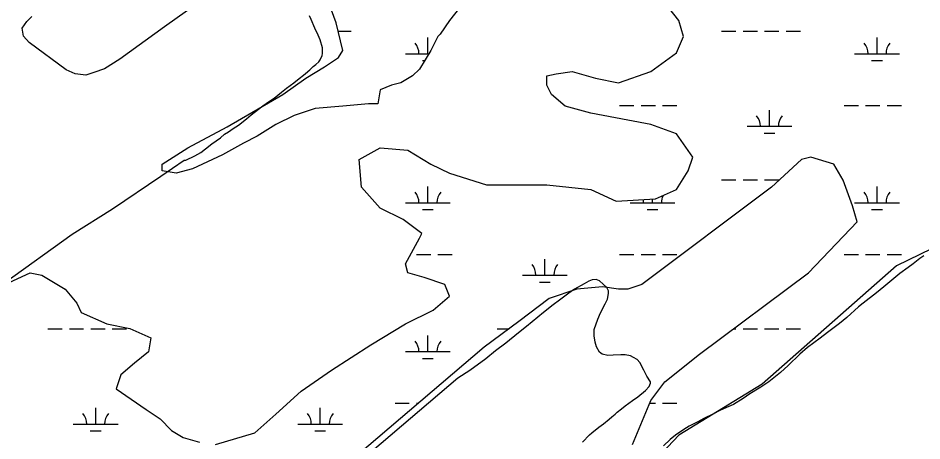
# Model space of a CAD drawing. Extents: x 3535183 to 3573198, y 534952 to 560562.
# Drawn here: x 3555659 to 3557679, y 555219 to 556164 of the extents above; entities that cross this region are included whole.
import ezdxf

# ---------------------------------------------------------------- set-up
doc = ezdxf.new("R2010")
doc.units = 0
doc.layers.add('V-SITE-VEGE', color=7, linetype='Continuous')
doc.layers.add('V-WETL-SWMP', color=7, linetype='Continuous')

msp = doc.modelspace()

# ---------------------------------------------------------------- linework, layer by layer
at = {"layer": 'V-SITE-VEGE'}
for points in [[(3556037.5, 556180.7), (3555986.1, 556144.3), (3555886.6, 556072), (3555851.9, 556050.1), (3555828.2, 556041.9), (3555810.2, 556036.4), (3555786.8, 556039.5), (3555766.5, 556047.7), (3555683.8, 556108.9), (3555671.3, 556122.9), (3555667.7, 556140.9), (3555678.2, 556156.1), (3555689.9, 556167)], [(3556339.6, 556084.3), (3556339.6, 556096.9), (3556334.2, 556114.8), (3556329.4, 556125.5), (3556322.2, 556141.1), (3556313.8, 556160.8), (3556310.2, 556168.5)], [(3555628.8, 555572.2), (3555779.7, 555680.8), (3555870.2, 555737.7), (3555978.2, 555810.3), (3556029.8, 555846.1), (3556034, 555846.1), (3556054.3, 555855.7), (3556067.4, 555863.5), (3556077.6, 555871.9), (3556091.9, 555882.7), (3556111, 555896.4), (3556120.6, 555904.2), (3556128.9, 555909.6), (3556139.7, 555916.8), (3556151.6, 555924.6), (3556169.5, 555938.9), (3556180.2, 555947.9), (3556196.4, 555959.9), (3556205.9, 555967.6), (3556220.8, 555977.8), (3556231.6, 555985), (3556247.7, 555998.2), (3556259, 556007.1), (3556275.2, 556019.1), (3556283.5, 556025.7), (3556300.2, 556039.5), (3556306.2, 556044.2), (3556311, 556048.4), (3556318.7, 556055.6), (3556324.1, 556059.8), (3556330.7, 556065.8), (3556334.2, 556070.6), (3556338.4, 556080.1), (3556339.6, 556084.3)], [(3557683, 555632.9), (3557674, 555626.3), (3557659.1, 555614.9), (3557648.3, 555606.6), (3557629.2, 555592.8), (3557616.1, 555582), (3557594, 555563.5), (3557577.3, 555549.7), (3557547.5, 555527), (3557537.3, 555518.6), (3557511.1, 555494.7), (3557494.4, 555481.5), (3557468.1, 555461.2), (3557451.4, 555448.6), (3557423.3, 555428.2), (3557406, 555412.7), (3557379.8, 555387.5), (3557363, 555372), (3557336.8, 555351), (3557318.9, 555339.1), (3557294.4, 555324.1), (3557279.5, 555313.9), (3557257.4, 555300.2), (3557241.9, 555293.6), (3557227.5, 555287), (3557213.2, 555279.8), (3557191.1, 555269.6), (3557178, 555261.8), (3557158.3, 555252.2), (3557146.9, 555244.5), (3557127.8, 555231.9), (3557116.5, 555222.3), (3557101, 555207.9)], [(3556920.5, 555216.7), (3556936, 555232.8), (3556940.8, 555237), (3556956.9, 555249.6), (3556967.1, 555257.4), (3556979.6, 555267.5), (3556985.6, 555272.9), (3556993.3, 555278.9), (3556998.1, 555283.1), (3557007.6, 555290.9), (3557016, 555297.5), (3557032.1, 555309.4), (3557044.1, 555317.8), (3557060.8, 555331.6), (3557069.1, 555341.1), (3557072.1, 555348.3), (3557072.1, 555351.3), (3557064.3, 555363.8), (3557057.1, 555377), (3557048.1, 555394.3), (3557042.2, 555400.9), (3557034.4, 555405.6), (3557027.2, 555409.2), (3557015.3, 555411.6), (3557005.7, 555411.6), (3556989, 555410.4), (3556977, 555410.3), (3556964.5, 555413.3), (3556958.5, 555417.5), (3556951.9, 555429.4), (3556948.3, 555439.6), (3556946.5, 555453.9), (3556946.5, 555468.3), (3556954.2, 555491), (3556960.8, 555505.3), (3556970.9, 555525.6), (3556976.3, 555535.8), (3556978.6, 555548.4), (3556978.6, 555554.3), (3556974.4, 555562.1), (3556958.3, 555576.4), (3556950.5, 555580), (3556941.6, 555578.8), (3556934.4, 555575.8), (3556924.2, 555570.4), (3556902.7, 555558.4), (3556889.6, 555549.4), (3556868.7, 555533.3), (3556854.4, 555523.1), (3556833.5, 555506.4), (3556795.3, 555474.6), (3556777.4, 555460.3), (3556748.8, 555437.5), (3556726.1, 555420.2), (3556704, 555402.8), (3556668.8, 555376.5), (3556641.9, 555359.1), (3556087.3, 554887)]]:
    msp.add_lwpolyline(points, dxfattribs=at)
at = {"layer": 'V-WETL-SWMP'}
for p, q in [((3556374.1, 556134.7), (3556403.4, 556134.7)), ((3557231.2, 556134.7), (3557263.2, 556134.7)), ((3557279.2, 556134.7), (3557311.2, 556134.7)), ((3557327.2, 556134.7), (3557359.2, 556134.7)), ((3557375.2, 556134.7), (3557407.2, 556134.7)), ((3556574.7, 556084), (3556574.7, 556120)), ((3557578.5, 556084), (3557578.5, 556120)), ((3556524.7, 556084), (3556577.2, 556084)), ((3557528.5, 556084), (3557628.5, 556084)), ((3556562.7, 556068.6), (3556567.5, 556068.6)), ((3557566.5, 556068.6), (3557590.5, 556068.6)), ((3557003.2, 555968.6), (3557035.2, 555968.6)), ((3557051.2, 555968.6), (3557083.2, 555968.6)), ((3557099.2, 555968.6), (3557131.2, 555968.6)), ((3557505.1, 555968.6), (3557537.1, 555968.6)), ((3557553.1, 555968.6), (3557585.1, 555968.6)), ((3557601.1, 555968.6), (3557633.1, 555968.6)), ((3557338.1, 555922.1), (3557338.1, 555958.1)), ((3557288.1, 555922.1), (3557388.1, 555922.1)), ((3557326.1, 555906.7), (3557350.1, 555906.7)), ((3557231.2, 555802.1), (3557263.2, 555802.1)), ((3557279.2, 555802.1), (3557311.2, 555802.1)), ((3557327.2, 555802.1), (3557359.2, 555802.1)), ((3556574.7, 555751.3), (3556574.7, 555787.3)), ((3557578.5, 555751.3), (3557578.5, 555787.3)), ((3557076.6, 555751.3), (3557076.6, 555759.6)), ((3556524.7, 555751.3), (3556624.7, 555751.3)), ((3557026.6, 555751.3), (3557126.6, 555751.3)), ((3557528.5, 555751.3), (3557628.5, 555751.3)), ((3556562.7, 555735.9), (3556586.7, 555735.9)), ((3557064.6, 555735.9), (3557088.6, 555735.9)), ((3557566.5, 555735.9), (3557590.5, 555735.9)), ((3556549.3, 555635.9), (3556581.3, 555635.9)), ((3556597.3, 555635.9), (3556629.3, 555635.9)), ((3556836.2, 555589.5), (3556836.2, 555625.5)), ((3557003.2, 555635.9), (3557035.2, 555635.9)), ((3557051.2, 555635.9), (3557083.2, 555635.9)), ((3557099.2, 555635.9), (3557131.2, 555635.9)), ((3557505.1, 555635.9), (3557537.1, 555635.9)), ((3557553.1, 555635.9), (3557585.1, 555635.9)), ((3557601.1, 555635.9), (3557633.1, 555635.9)), ((3556786.2, 555589.5), (3556886.2, 555589.5)), ((3556824.2, 555574), (3556848.2, 555574)), ((3555725.5, 555469.4), (3555757.5, 555469.4)), ((3555773.5, 555469.4), (3555805.5, 555469.4)), ((3555821.5, 555469.4), (3555853.5, 555469.4)), ((3555869.5, 555469.4), (3555901.5, 555469.4)), ((3556574.7, 555418.7), (3556574.7, 555454.7)), ((3556729.3, 555469.4), (3556756.1, 555469.4)), ((3557257.4, 555469.4), (3557263.2, 555469.4)), ((3557279.2, 555469.4), (3557311.2, 555469.4)), ((3557327.2, 555469.4), (3557359.2, 555469.4)), ((3557375.2, 555469.4), (3557407.2, 555469.4)), ((3556524.7, 555418.7), (3556624.7, 555418.7)), ((3556562.7, 555403.2), (3556586.7, 555403.2)), ((3556501.3, 555303.2), (3556533.3, 555303.2)), ((3556549.3, 555303.2), (3556553.7, 555303.2)), ((3557070.5, 555303.2), (3557083.2, 555303.2)), ((3557099.2, 555303.2), (3557131.2, 555303.2)), ((3555832.4, 555256.8), (3555832.4, 555292.8)), ((3556334.3, 555256.8), (3556334.3, 555292.8)), ((3555782.4, 555256.8), (3555882.4, 555256.8)), ((3556284.3, 555256.8), (3556384.3, 555256.8)), ((3555820.4, 555241.4), (3555844.4, 555241.4)), ((3556322.3, 555241.4), (3556346.3, 555241.4))]:
    msp.add_line(p, q, dxfattribs=at)
for points in [[(3556659.3, 556205.1), (3556623.1, 556158.5), (3556602.4, 556127.4), (3556597.2, 556122.3), (3556581.7, 556091.2), (3556555.8, 556049.8), (3556540.3, 556034.3), (3556514.4, 556018.7), (3556493.7, 556013.6), (3556467.8, 556003.2), (3556462.6, 555972.2), (3556441.9, 555972.2), (3556385, 555967), (3556322.9, 555961.8), (3556276.3, 555946.3), (3556234.9, 555925.6), (3556193.5, 555899.7), (3556162.5, 555884.2), (3556115.9, 555858.3), (3556048.6, 555827.3), (3556012.4, 555816.9), (3555981.3, 555822.1), (3555981.3, 555837.6), (3556038.3, 555873.8), (3556126.2, 555920.4), (3556250.5, 555992.9), (3556302.2, 556029.1), (3556343.6, 556055), (3556374.7, 556075.7), (3556385, 556091.2), (3556369.5, 556153.3), (3556348.8, 556210.2)], [(3557135.4, 556158.5), (3557099.2, 556205.1)], [(3556100.4, 555211.4), (3556188.4, 555237.3), (3556234.9, 555278.7), (3556291.9, 555330.4), (3556359.1, 555377), (3556447.1, 555433.9), (3556524.7, 555480.5), (3556586.9, 555511.6), (3556623.1, 555542.6), (3556612.7, 555568.5), (3556566.2, 555584), (3556529.9, 555594.4), (3556524.7, 555615.1), (3556555.8, 555672), (3556561, 555682.3), (3556519.6, 555713.4), (3556467.8, 555739.3), (3556426.4, 555785.9), (3556421.2, 555848), (3556467.8, 555873.8), (3556529.9, 555868.7), (3556581.7, 555837.6), (3556623.1, 555816.9), (3556705.9, 555791), (3556768, 555791), (3556840.4, 555791), (3556938.8, 555780.7), (3556995.7, 555754.8), (3557083.7, 555760), (3557130.3, 555780.7), (3557156.1, 555822.1), (3557166.5, 555853.1), (3557130.3, 555904.9), (3557073.3, 555925.6), (3557021.6, 555935.9), (3556938.8, 555951.5), (3556881.8, 555967), (3556850.8, 555992.9), (3556840.4, 556013.6), (3556840.4, 556034.3), (3556861.1, 556039.4), (3556897.4, 556044.6), (3556949.1, 556029.1), (3557000.9, 556018.7), (3557073.3, 556044.6), (3557130.3, 556086), (3557145.8, 556122.3), (3557135.4, 556158.5)], [(3557031.9, 555211.4), (3557057.8, 555273.5), (3557073.3, 555309.7), (3557104.4, 555351.1), (3557182, 555413.2), (3557425.3, 555594.4), (3557533.9, 555708.2), (3557523.6, 555744.5), (3557502.9, 555801.4), (3557482.2, 555837.6), (3557430.4, 555853.1), (3557409.7, 555848), (3557342.4, 555785.9), (3557052.6, 555568.5), (3557021.6, 555558.1), (3557000.9, 555558.1), (3556964.7, 555563.3), (3556907.7, 555558.1), (3556845.6, 555537.4), (3556778.3, 555485.7), (3556700.7, 555428.8), (3556276.3, 555066.5)], [(3557803.1, 555697.9), (3557621.9, 555609.9), (3557321.7, 555346), (3557135.4, 555232.1), (3557047.5, 555138.9)], [(3555629.4, 555568.5), (3555686.3, 555594.4), (3555712.2, 555589.2), (3555764, 555558.1), (3555789.9, 555527.1), (3555800.2, 555506.4), (3555857.1, 555480.5), (3555908.9, 555470.2), (3555955.5, 555449.5), (3555950.3, 555418.4), (3555919.2, 555392.5), (3555888.2, 555366.7), (3555877.8, 555335.6), (3555945.1, 555289), (3555976.2, 555268.3), (3556002, 555242.4), (3556027.9, 555226.9), (3556064.1, 555216.6)]]:
    msp.add_lwpolyline(points, dxfattribs=at)
for centre, start, end in [((3556519.5, 556084.5), 359.2282, 40.7718), ((3557523.3, 556084.5), 359.2282, 40.7718), ((3557633.8, 556084.5), 139.2282, 180.7718), ((3557282.8, 555922.6), 359.2282, 40.7718), ((3557393.3, 555922.6), 139.2282, 180.7718), ((3556519.5, 555751.8), 359.2282, 40.7718), ((3556630, 555751.8), 139.2282, 180.7718), ((3557021.4, 555751.8), 359.2282, 10.7085), ((3557131.9, 555751.8), 153.8447, 180.7718), ((3557523.3, 555751.8), 359.2282, 40.7718), ((3557633.8, 555751.8), 139.2282, 180.7718), ((3556780.9, 555589.9), 359.2282, 40.7718), ((3556891.4, 555589.9), 139.2282, 180.7718), ((3556519.5, 555419.1), 359.2282, 40.7718), ((3556630, 555419.1), 139.2282, 180.7718), ((3555777.1, 555257.3), 359.2282, 40.7718), ((3555887.6, 555257.3), 139.2282, 180.7718), ((3556279, 555257.3), 359.2282, 40.7718), ((3556389.5, 555257.3), 139.2282, 180.7718)]:
    msp.add_arc(centre, 35.2, start, end, dxfattribs=at)

doc.saveas('drawing.dxf')
